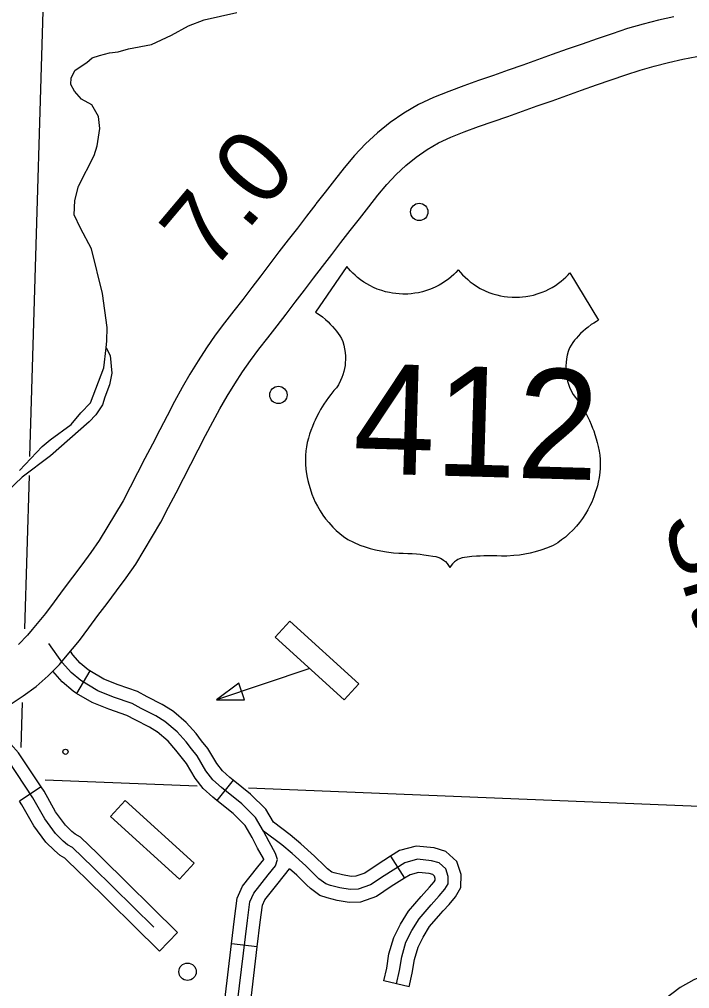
# Model space of a CAD drawing. Extents: x 653372 to 905732, y 627442 to 787275.
# Drawn here: x 864892 to 868740, y 659959 to 665519 of the extents above; entities that cross this region are included whole.
import ezdxf

# ---------------------------------------------------------------- set-up
doc = ezdxf.new("R2010")
doc.units = 0
for name, color, linetype in [('Level 15', 7, 'Continuous'), ('Level 22', 7, 'Continuous'), ('Level 35', 7, 'Continuous'), ('Level 45', 7, 'Continuous'), ('Level 48', 7, 'Continuous'), ('Level 5', 7, 'Continuous'), ('Level 56', 7, 'Continuous'), ('Level 57', 7, 'Continuous')]:
    doc.layers.add(name, color=color, linetype=linetype)

msp = doc.modelspace()

# ---------------------------------------------------------------- linework, layer by layer
at = {"layer": 'Level 15'}
for points in [[(868648.8, 665533.3), (868561.4, 665513.6), (868472.6, 665491.3), (868382.4, 665465.8), (868294, 665437), (868208, 665407.4), (868122.3, 665377.8), (868036.9, 665347.8), (867951.4, 665317.6), (867866.2, 665287.1), (867781.4, 665256.8), (867697.3, 665227), (867613, 665197.6), (867528.2, 665168), (867442.9, 665137.6), (867357.3, 665106), (867270.1, 665071.8), (867182.4, 665030.6), (867098.9, 664981.9), (867021, 664927.9), (866947.7, 664869.1), (866878.9, 664805.2), (866815.2, 664737.3), (866756.1, 664667.3), (866701.1, 664597.2), (866647.7, 664528.5), (866594.3, 664460)], [(866790.6, 664307), (866844.1, 664375.6), (866897.3, 664444), (866949.2, 664510.1), (867001.2, 664571.8), (867054.5, 664628.5), (867110.5, 664680.6), (867170, 664728.3), (867232.7, 664771.8), (867298.3, 664810), (867368.6, 664843.1), (867445.8, 664873.4), (867527.7, 664903.6), (867611, 664933.2), (867695, 664962.6), (867779.9, 664992.1), (867864.9, 665022.3), (867949.9, 665052.7), (868034.8, 665083), (868119.6, 665113), (868204.3, 665142.7), (868289.1, 665172.1), (868373.1, 665200.9), (868455, 665227.7), (868536.7, 665250.8), (868619.1, 665271.5), (868701, 665289.9), (868781.2, 665306.3)], [(866594.2, 664459.9), (866540.7, 664391.1), (866487.6, 664322.1), (866434.8, 664253.5), (866381.9, 664184.8), (866329.9, 664116), (866277.9, 664047.9), (866226.3, 663980), (866174.6, 663913), (866122.3, 663846.2), (866069.4, 663778.5), (866016.7, 663708.2), (865966.1, 663635.6), (865917.5, 663561.2), (865870.8, 663484.7), (865825.8, 663406.5), (865782.3, 663326.6), (865740.2, 663245.6), (865698.2, 663164.4), (865655.5, 663082.2), (865612.9, 662999.4), (865570.2, 662917), (865527.6, 662834.7), (865487.3, 662756.2), (865350.9, 662529.5), (865302.6, 662460.6), (865250.4, 662389.6), (865197.3, 662318.7), (865143.6, 662247.7), (865091.2, 662177.1), (865041, 662110.5), (864965.1, 662018.6), (864938.2, 661986.2), (864886.3, 661933.7)], [(864838.4, 661589.1), (864914.4, 661637.7), (864987.7, 661691.5), (865057.1, 661752.4), (865122.8, 661818.9), (865156.8, 661859.8), (865236.5, 661956.4), (865290.5, 662028), (865342.7, 662098.4), (865396.1, 662168.9), (865450.3, 662241.3), (865504.8, 662315.4), (865559.7, 662393.7), (865704.9, 662635), (865748.8, 662720.6), (865791.3, 662802.6), (865834.1, 662885.2), (865876.6, 662967.9), (865919.2, 663049.9), (865961.1, 663131), (866002, 663209.6), (866043, 663284.9), (866084.9, 663357.7), (866128, 663428.2), (866172.5, 663496.4), (866218.4, 663562.4), (866267.1, 663627.1), (866318.4, 663692.9), (866371.2, 663760.2), (866423.9, 663828.7), (866475.9, 663897.1), (866528.1, 663965.4), (866579.8, 664033.8), (866632.1, 664101.7), (866684.9, 664170.3), (866737.6, 664238.8), (866790.7, 664307.1)]]:
    msp.add_lwpolyline(points, dxfattribs=at)
at = {"layer": 'Level 22'}
for points in [[(867411.7, 664081.8), (867398.2, 664067.5), (867385.4, 664055), (867370.7, 664042.1), (867355, 664029.4), (867339.8, 664018.3), (867321.5, 664006.2), (867301.9, 663994.7), (867279.5, 663983.3), (867251.3, 663971.2), (867229.7, 663963.5), (867205.3, 663956.4), (867183, 663951.2), (867162.5, 663947.6), (867140.9, 663944.9), (867121, 663943.5), (867093.9, 663943), (867071.9, 663943.9), (867052.8, 663945.6), (867034.6, 663948), (867016.2, 663951.4), (866993.1, 663956.8), (866971.8, 663963), (866945.8, 663972.3), (866923.9, 663981.7), (866904, 663991.5), (866885.8, 664001.7), (866869.1, 664012.2), (866850.4, 664025.2), (866833.3, 664038.6), (866818.6, 664051.3), (866806.2, 664062.9), (866793.6, 664075.8), (866781.3, 664089.6), (866771.4, 664101.7), (866591.4, 663840.2), (866603.5, 663832.5), (866617.9, 663822.5), (866631.5, 663812.3), (866649.6, 663797.3), (866664, 663784.2), (866676.8, 663771.5), (866689.7, 663757.6), (866702.9, 663742), (866712.4, 663729.9), (866721.7, 663717.1), (866731.1, 663703.2), (866740.2, 663688.5), (866748.6, 663671.3), (866754.7, 663650.4), (866759.2, 663629.6), (866762.3, 663607.5), (866763.8, 663587.1), (866763.9, 663567.3), (866762.9, 663548.9), (866761.3, 663534.1), (866758.3, 663516), (866754.4, 663499), (866749.1, 663480.7), (866743.5, 663464.7), (866735.8, 663446.7), (866724, 663423.5), (866711.9, 663405.4), (866697.6, 663389.2), (866680.2, 663368), (866665.9, 663349.4), (866652.6, 663330.8), (866640.3, 663312.5), (866630, 663296.1), (866620.9, 663280.7), (866610.7, 663262.4), (866599.6, 663241), (866589.6, 663220), (866582.7, 663204.3), (866574.5, 663184.3), (866565.4, 663159.7), (866558.2, 663139.3), (866551.3, 663116.9), (866544.7, 663090.9), (866540.2, 663067.8), (866536.8, 663043.6), (866534.4, 663017.1), (866533.6, 662992.3), (866534, 662967.9), (866536.1, 662939.2), (866539.8, 662912), (866543.7, 662891.3), (866547.8, 662873.3), (866553.2, 662852.8), (866560.3, 662827.2), (866570.8, 662796.2), (866580, 662773.3), (866590.7, 662749.8), (866602.5, 662726.7), (866618, 662700), (866634, 662675.5), (866649.7, 662654.1), (866667.5, 662632.1), (866690.6, 662606.7), (866710.3, 662587.4), (866730.6, 662569.4)], [(867411.7, 664081.8), (867424.4, 664066.7), (867436.5, 664053.5), (867450.4, 664039.8), (867465.4, 664026.2), (867479.9, 664014.3), (867497.5, 664001.2), (867516.4, 663988.6), (867538, 663975.9), (867565.5, 663962.1), (867586.7, 663953.2), (867610.6, 663944.7), (867632.6, 663938.3), (867652.9, 663933.5), (867674.3, 663929.6), (867694, 663927), (867721, 663924.9), (867743.1, 663924.6), (867762.2, 663925.2), (867780.5, 663926.6), (867799.1, 663928.8), (867822.5, 663932.9), (867844.1, 663937.9), (867870.6, 663945.7), (867893, 663953.8), (867913.4, 663962.4), (867932.1, 663971.6), (867949.5, 663981.1), (867968.9, 663993.1), (867986.7, 664005.4), (868002.1, 664017.2), (868015.1, 664028.1), (868028.5, 664040.3), (868041.5, 664053.3), (868052.2, 664064.8), (868216.8, 663793.4), (868204.3, 663786.5), (868189.3, 663777.3), (868175.2, 663767.9), (868156.3, 663754), (868141.1, 663741.7), (868127.7, 663729.8), (868113.9, 663716.6), (868099.8, 663701.8), (868089.7, 663690.3), (868079.6, 663678.1), (868069.4, 663664.7), (868059.5, 663650.5), (868050.2, 663633.9), (868042.9, 663613.3), (868037.2, 663592.8), (868032.8, 663571), (868030.2, 663550.6), (868028.9, 663530.9), (868028.8, 663512.4), (868029.6, 663497.6), (868031.6, 663479.4), (868034.4, 663462.2), (868038.7, 663443.6), (868043.4, 663427.3), (868050, 663408.9), (868060.5, 663385.1), (868071.5, 663366.3), (868084.9, 663349.3), (868101.1, 663327.1), (868114.2, 663307.7), (868126.5, 663288.4), (868137.6, 663269.4), (868147, 663252.5), (868155.2, 663236.6), (868164.4, 663217.7), (868174.2, 663195.7), (868182.9, 663174.1), (868188.9, 663158.1), (868195.9, 663137.7), (868203.6, 663112.6), (868209.7, 663091.8), (868215.3, 663069.1), (868220.3, 663042.7), (868223.5, 663019.4), (868225.6, 662995), (868226.4, 662968.5), (868225.8, 662943.6), (868224, 662919.3), (868220.2, 662890.7), (868215, 662863.8), (868209.9, 662843.4), (868204.7, 662825.6), (868198.2, 662805.4), (868189.6, 662780.3), (868177.3, 662750), (868166.9, 662727.7), (868154.9, 662704.8), (868141.7, 662682.4), (868124.7, 662656.6), (868107.3, 662633.1), (868090.4, 662612.6), (868071.4, 662591.7), (868046.9, 662567.7), (868026.1, 662549.6), (868004.8, 662532.7)], [(866730.6, 662569.4), (866751.7, 662552.4), (866777.2, 662534.8), (866809.4, 662519.2), (866847.1, 662503.5), (866877.9, 662492.5), (866905.7, 662483.9), (866937.2, 662475.7), (866966.7, 662469.4), (866998.6, 662464), (867038.8, 662459.4), (867069.5, 662457.4), (867095.9, 662456.8), (867121.6, 662455.8), (867147.2, 662454.3), (867171.5, 662452.4), (867192.7, 662450.3), (867213.5, 662447.9), (867240.2, 662444.4), (867266.3, 662440.4), (867281.9, 662437.7), (867294.8, 662434.8), (867310.3, 662427.9), (867319.1, 662422.7), (867326.8, 662417.3), (867337.3, 662408.3), (867347.3, 662397.6), (867355.4, 662386.6), (867362.6, 662373.9)], [(868004.8, 662532.7), (867982.7, 662517), (867956.3, 662500.8), (867923.3, 662487.2), (867884.7, 662473.6), (867853.3, 662464.4), (867825.1, 662457.4), (867793.2, 662451), (867763.3, 662446.4), (867731.2, 662442.9), (867690.8, 662440.6), (867660, 662440.4), (867633.6, 662441.3), (867607.9, 662441.8), (867582.3, 662441.8), (867557.9, 662441.2), (867536.6, 662440.4), (867515.7, 662439.2), (867488.8, 662437.3), (867462.6, 662434.8), (867446.8, 662433), (867433.8, 662430.8), (867417.9, 662424.8), (867408.8, 662420.1), (867400.8, 662415.1), (867389.8, 662406.8), (867379.2, 662396.6), (867370.5, 662386.1), (867362.6, 662373.9)]]:
    msp.add_lwpolyline(points, dxfattribs=at)
at = {"layer": 'Level 35'}
for points in [[(864891.8, 662930.3), (865023.2, 663068.6), (865067.8, 663107.5), (865188.7, 663195.6), (865244.7, 663261.5), (865300.5, 663319.7), (865377.7, 663520), (865390, 663635.8), (865393.3, 663675.9), (865395.9, 663751.1), (865369.7, 663947.1), (865305.8, 664203.3), (865242.3, 664321), (865206.5, 664397.9), (865211.1, 664479.9), (865231.3, 664561.9), (865321.2, 664738), (865338.4, 664793.4), (865353.5, 664893.9), (865345.5, 664962.4), (865307.2, 665028.3), (865247.9, 665061.3), (865209.1, 665107), (865187.9, 665145.6), (865188.9, 665183.6), (865211.7, 665227.3), (865278.5, 665271.5), (865309.9, 665298.5), (865352.2, 665312.1), (865409.4, 665327.7), (865458.8, 665333.7), (865517.9, 665351), (865649.9, 665375), (865766, 665428.4), (865863.7, 665482.4), (865953.4, 665516.8), (866139.5, 665558.3)], [(865390, 663635.8), (865413.2, 663590.4), (865421.9, 663489), (865409.9, 663422.3), (865382.9, 663350.9), (865368.2, 663307.7), (865330.9, 663250.7), (865291.8, 663210.5), (865070.1, 663015.1), (864908.7, 662892.1), (864647.6, 662646.8)], [(869456.9, 660883.8), (869390.5, 660831.1), (869349.6, 660780.6), (869290.2, 660745), (869255.6, 660705.5), (869240, 660668.1), (869243.1, 660581.5), (869269.9, 660522.6), (869241.5, 660460.5), (869208, 660396.7), (869166.7, 660302.1), (869137.6, 660257), (869085.2, 660194.6), (869040.4, 660153), (868995.7, 660119.3), (868918.9, 660073.6), (868763.1, 660010.1), (868684.3, 659964.4), (868550.3, 659861.4), (868430.8, 659744.1), (868344.3, 659668.7), (868237.2, 659602.8), (868126.1, 659480.9)]]:
    msp.add_lwpolyline(points, dxfattribs=at)
at = {"layer": 'Level 45'}
for p, q in [((865296.2, 661781.7), (865220.7, 661652.8)), ((866120.1, 661154.1), (866026.2, 661037.9)), ((865016.5, 661117.3), (864891.9, 661035)), ((867022.5, 660718.1), (867102.3, 660591.8)), ((865800.4, 660281.1), (865695.5, 660174.7)), ((866257.9, 660197.7), (866109.6, 660215.5)), ((867128.7, 659968.7), (866983.4, 660003.5))]:
    msp.add_line(p, q, dxfattribs=at)
for points in [[(866144.9, 659881.3), (866200.8, 660349.4), (866215.4, 660457.4), (866236.9, 660507.1), (866319.9, 660610.8), (866361.9, 660663.8), (866372.9, 660699.5), (866362.9, 660734.8), (866325.3, 660800.5), (866293.6, 660862.7), (866247.4, 660941.2), (866169.1, 661018.4), (866051.8, 661113.3), (866002.6, 661157.4), (865962.5, 661208.9), (865912.5, 661294.1), (865879.6, 661334.1), (865848.8, 661375), (865798, 661432.5), (865727.7, 661491.5), (865675.6, 661523.1), (865590.8, 661566.5), (865539.6, 661594.3), (865432.6, 661631.3), (865342.7, 661667.9), (865243.8, 661725.8), (865189.2, 661772.4), (865140.3, 661828), (865061, 661939.2)], [(865296.2, 661781.7), (865287.3, 661786.9), (865241.7, 661825.7), (865198.9, 661874.4), (865185, 661893.9)], [(865220.7, 661652.8), (865200.4, 661664.7), (865136.7, 661719), (865083.7, 661779.3)], [(865778.3, 661546.5), (865771.3, 661552.4), (865712, 661588.3), (865625.6, 661632.6), (865569.8, 661662.9), (865458.9, 661701.2), (865375.8, 661735), (865296.2, 661781.7)], [(865197.6, 660767.7), (865169.1, 660783.5), (865143.5, 660805.6), (865100, 660848.1), (865037.5, 660933), (864969.6, 661052.8), (864829.1, 661265.5), (864792, 661304.6), (864757, 661331.5), (864707.4, 661362.5), (864655.4, 661420.8), (864641.4, 661448.3), (864617.4, 661490.9), (864578.7, 661604.3)], [(865684.1, 661430.6), (865639.1, 661457.8), (865556, 661500.5), (865509.4, 661525.7), (865406.4, 661561.4), (865309.6, 661600.7), (865220.7, 661652.8)], [(866120.1, 661154.1), (866100.2, 661170.1), (866057.4, 661208.5), (866024.5, 661250.9), (865973.9, 661337), (865938.3, 661380.3), (865906.7, 661422.3), (865850.2, 661486.1), (865778.3, 661546.5)], [(865016.5, 661117.3), (864887.8, 661312.1), (864842.1, 661360.3), (864799.7, 661392.9), (864756, 661420.2), (864717.6, 661463.3), (864707.2, 661483.6), (864689.2, 661515.5)], [(866026.2, 661037.9), (866003.4, 661056.4), (865947.7, 661106.3), (865900.6, 661166.9), (865851.1, 661251.2), (865820.9, 661287.9), (865790.9, 661327.7), (865745.7, 661378.9), (865682.2, 661432.2)], [(866350.3, 660913.5), (866306.8, 660987.5), (866218.9, 661074.2), (866120.1, 661154.1)], [(865341.2, 660733.3), (865242.3, 660828.3), (865212.1, 660845.1), (865194, 660860.6), (865156.5, 660897.3), (865100.2, 660973.7), (865033.3, 661091.9), (865016.5, 661117.3)], [(865237.7, 660625.6), (865152.9, 660707.1), (865126.1, 660721.9), (865092.9, 660750.6), (865043.5, 660798.9), (864974.7, 660892.3), (864905.9, 661013.8), (864891.9, 661035)], [(866295.1, 660700.5), (866293.6, 660705.7), (866259.6, 660765), (866228.1, 660826.7), (866188, 660894.9), (866119.3, 660962.7), (866026.2, 661037.9)], [(866644.5, 660661.8), (866587, 660718), (866507.1, 660790.1), (866445.9, 660842), (866350.3, 660913.5)], [(867056.1, 659986.1), (867074.3, 660062), (867086.5, 660141.4), (867110.9, 660224.7), (867144.9, 660291.8), (867186.8, 660358.6), (867255.1, 660438.7), (867302.6, 660491.4), (867333.7, 660528.5), (867352.6, 660560), (867353.8, 660602), (867339.1, 660646.5), (867302, 660679.6), (867258.4, 660692.8), (867176.7, 660701.2), (867104.1, 660681.2), (866985.9, 660606.6), (866908.4, 660554.8), (866836.1, 660528.8), (866790, 660528.2), (866732.3, 660537.8), (866678.7, 660551.4), (866650.9, 660560.2), (866611.8, 660589.3), (866535.9, 660663.6), (866457.9, 660733.9), (866399.3, 660783.6), (866293.6, 660862.7)], [(865664.1, 660310.6), (865313.9, 660656), (865197.6, 660767.7)], [(867324.7, 660404.4), (867359, 660442.4), (867394.7, 660485.1), (867426.7, 660538.3), (867428.8, 660613), (867403.7, 660688.9), (867339.5, 660746.2), (867273.2, 660766.4), (867170.3, 660776.9), (867073.6, 660750.3), (867022.5, 660718.1)], [(865800.4, 660281.1), (865365.9, 660709.5), (865341.2, 660733.3)], [(867022.5, 660718.1), (866945.2, 660669.2), (866874.6, 660622), (866822.5, 660603.3), (866795.7, 660602.9), (866747.7, 660611), (866699.2, 660623.2), (866685.5, 660627.6), (866660.4, 660646.2), (866644.5, 660661.8)], [(866109.6, 660215.5), (866126.7, 660358.9), (866142.8, 660477.6), (866172.3, 660545.9), (866261.5, 660657.4), (866294.7, 660699.2), (866296, 660703.3)], [(865695.5, 660174.7), (865261.8, 660602.5), (865237.7, 660625.6)], [(866257.9, 660197.7), (866274.9, 660340), (866288.1, 660437.3), (866301.5, 660468.3), (866378.3, 660564.3), (866443.4, 660646.4)], [(866540, 660555.1), (866484.8, 660609.1), (866443.4, 660646.4)], [(867213.9, 660504.5), (867246.2, 660540.4), (867272.7, 660572), (867278.5, 660581.7), (867278.8, 660591), (867274.5, 660604.1), (867264.6, 660612.9), (867243.6, 660619.3), (867183, 660625.5), (867134.6, 660612.2), (867102.3, 660591.8)], [(867102.3, 660591.8), (867026.6, 660544), (866942.3, 660487.6), (866849.6, 660454.4), (866784.4, 660453.4), (866717, 660464.7), (866658.2, 660479.5), (866616.4, 660492.8), (866563.2, 660532.4), (866540, 660555.1)], [(866983.4, 660003.5), (867000.9, 660076.4), (867013.5, 660157.6), (867041.2, 660252.3), (867079.8, 660328.6), (867126.4, 660402.9), (867199, 660488), (867213.9, 660504.5)], [(867128.7, 659968.7), (867147.6, 660047.5), (867159.6, 660125.1), (867180.7, 660197.1), (867210, 660255), (867247.2, 660314.3), (867311.3, 660389.5), (867324.7, 660404.4)], [(866002.2, 659775.7), (866037.2, 659803.6), (866052.5, 659821.7), (866061.3, 659841.9), (866071, 659892.8), (866109.6, 660215.5)], [(866095.3, 659658.9), (866141.9, 659696), (866180.5, 659741.9), (866204.9, 659797.3), (866218.7, 659869.9), (866257.9, 660197.7)]]:
    msp.add_lwpolyline(points, dxfattribs=at)
at = {"layer": 'Level 5'}
for points in [[(865050.5, 666397.1), (864950.5, 663011.8)], [(864947.3, 662903.2), (864921.3, 662023.5)], [(864908.8, 661600.8), (864901.1, 661342.9)], [(865912.8, 661119.9), (865039.9, 661155.4)], [(869171.2, 660987.7), (866206.5, 661108)]]:
    msp.add_lwpolyline(points, dxfattribs=at)
at = {"layer": 'Level 56'}
for centre in [(867187.2, 664414.6), (866379.1, 663364.6), (865857.1, 660055.8)]:
    msp.add_circle(centre, 49.8, dxfattribs=at)
at = {"layer": 'Level 57'}
for p, q in [((866444.7, 662067.1), (866361, 661975)), ((866840.8, 661707.1), (866444.7, 662067.1)), ((866361, 661975), (866757.1, 661615)), ((866757.1, 661615), (866840.8, 661707.1)), ((865499, 661038.2), (865415.3, 660946.1)), ((865895, 660678.2), (865499, 661038.2)), ((865415.3, 660946.1), (865811.3, 660586.1)), ((865811.3, 660586.1), (865895, 660678.2))]:
    msp.add_line(p, q, dxfattribs=at)
msp.add_lwpolyline([(866559.1, 661795), (866024.3, 661615.1)], dxfattribs=at)
msp.add_lwpolyline([(866184.9, 661615.5), (866152.5, 661711.8), (866024.3, 661615.1)], close=True, dxfattribs=at)
msp.add_circle((865156.2, 661317.7), 14.9, dxfattribs=at)

# ---------------------------------------------------------------- texts
at = {"layer": 'Level 22'}
msp.add_text('412', height=630.86, rotation=358.3518, dxfattribs=at).set_placement((866803, 662916.3))
at = {"layer": 'Level 35'}
msp.add_text('Sites', height=420.58, rotation=287.0966, dxfattribs=at).set_placement((868582.2, 662650.7))
at = {"layer": 'Level 48'}
msp.add_text('7.0', height=420.58, rotation=49.903, dxfattribs=at).set_placement((865993.8, 664059.9))

doc.saveas('drawing.dxf')
